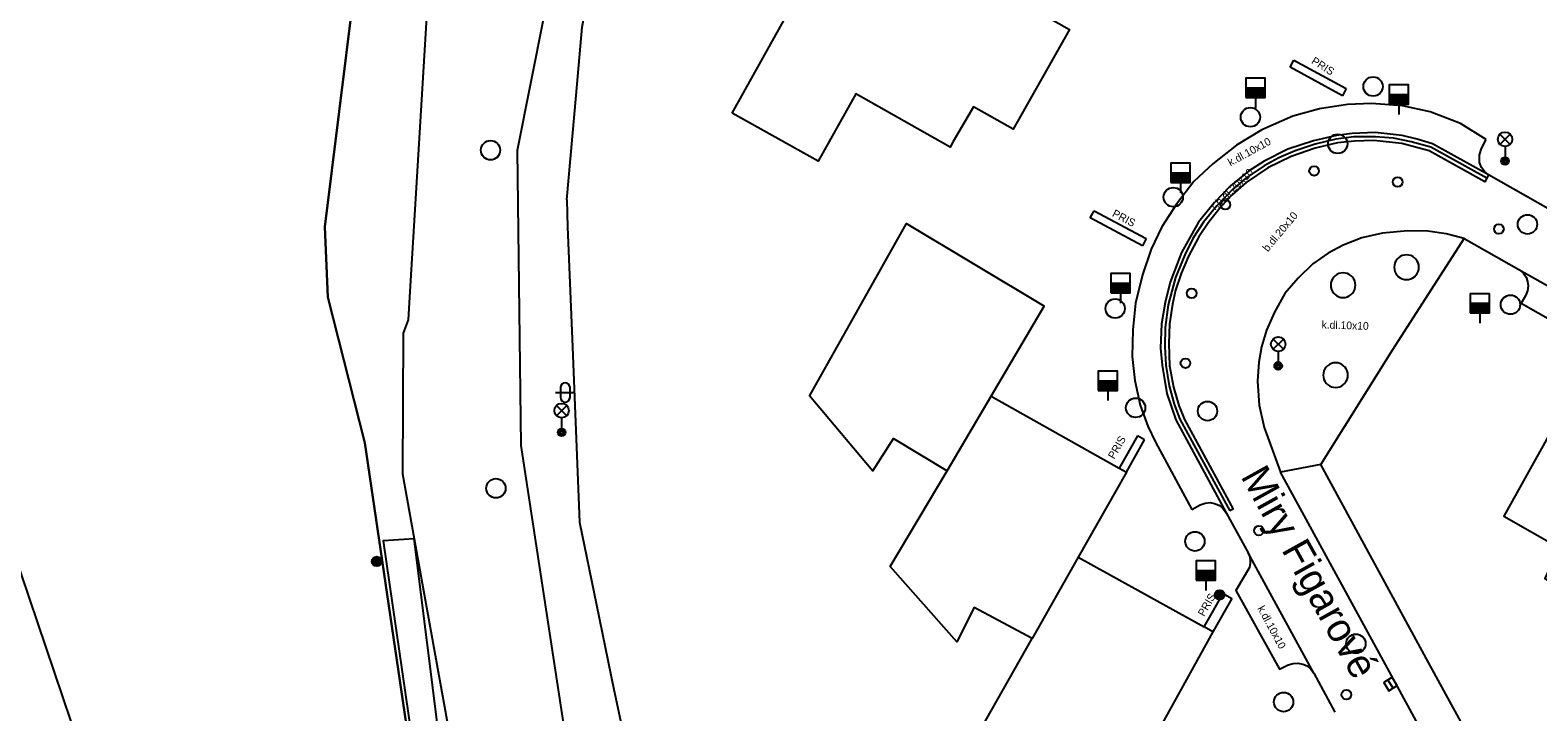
# Model space of a CAD drawing. Extents: x -598233 to -596890, y -1157848 to -1156431.
# Drawn here: x -598078.3 to -598000.2, y -1156518.9 to -1156483.6 of the extents above; entities that cross this region are included whole.
import ezdxf

# ---------------------------------------------------------------- set-up
doc = ezdxf.new("R2010")
doc.units = 0
for name, color, linetype in [('Level 10', 7, 'Continuous'), ('Level 11', 7, 'Continuous'), ('Level 24', 7, 'Continuous'), ('Level 25', 7, 'Continuous'), ('Level 27', 7, 'Continuous'), ('Level 28', 7, 'Continuous'), ('Level 33', 7, 'Continuous'), ('Level 36', 7, 'Continuous'), ('Level 40', 7, 'Continuous'), ('Level 41', 7, 'Continuous'), ('Level 50', 7, 'Continuous'), ('Vrstva 54', 7, 'Continuous'), ('Vrstva 60', 7, 'Continuous')]:
    doc.layers.add(name, color=color, linetype=linetype)

msp = doc.modelspace()

# ---------------------------------------------------------------- linework, layer by layer
at = {"layer": 'Level 10'}
for points in [[(-598041.9287, -1156430.8558), (-598053.19, -1156461.6599), (-598057.52, -1156478.93), (-598058.34, -1156492.61), (-598058.61, -1156497.14), (-598058.7, -1156498.6), (-598058.96, -1156499.29), (-598059, -1156506.58), (-598058.39, -1156509.94), (-598053.63, -1156536.35), (-598052.11, -1156542.66)], [(-598047.57, -1156464.55), (-598048.9, -1156468.9099), (-598053.06, -1156489.84), (-598052.87, -1156505.12), (-598050.37, -1156521.5), (-598046.52, -1156538.71)], [(-598002.9, -1156489.27), (-598004.24, -1156488.44), (-598005.81, -1156487.83), (-598007.23, -1156487.52), (-598008.84, -1156487.4), (-598010.08, -1156487.45), (-598011.54, -1156487.68), (-598012.9099, -1156488.05), (-598014.52, -1156488.77), (-598015.83, -1156489.56), (-598017.06, -1156490.53), (-598018.03, -1156491.44), (-598018.94, -1156492.62), (-598019.69, -1156493.79)], [(-598002.78, -1156491.1), (-598002.99, -1156490.93), (-598003.15, -1156490.71), (-598003.25, -1156490.45), (-598003.26, -1156490.06), (-598003.15, -1156489.73), (-598002.9, -1156489.27)], [(-597991, -1156497.75), (-597996.92, -1156494.42), (-598002.78, -1156491.1)], [(-598019.69, -1156493.79), (-598020.24, -1156494.94), (-598020.69, -1156496.28), (-598021.05, -1156497.75), (-598021.2, -1156499.13), (-598021.23, -1156500.5), (-598021.1, -1156501.74), (-598020.81, -1156503.03), (-598020.42, -1156504.12), (-598020.03, -1156504.94), (-598018.14, -1156508.42)], [(-598004.05, -1156494.39), (-598004.98, -1156494.15), (-598005.92, -1156494.01), (-598006.96, -1156494), (-598008.28, -1156494.12), (-598009.34, -1156494.36), (-598010.31, -1156494.73), (-598011.08, -1156495.15), (-598011.88, -1156495.71), (-598012.64, -1156496.44), (-598013.32, -1156497.24), (-598013.87, -1156498.2), (-598014.28, -1156499.14), (-598014.54, -1156500), (-598014.68, -1156500.8), (-598014.75, -1156501.78), (-598014.6599, -1156503.02), (-598014.39, -1156504.19), (-598013.55, -1156506.5)], [(-598004.05, -1156494.39), (-598001.21, -1156495.99)], [(-598001.21, -1156495.99), (-598000.99, -1156496.17), (-598000.83, -1156496.4), (-598000.76, -1156496.62), (-598000.73, -1156496.85), (-598000.76, -1156497.11), (-598000.88, -1156497.37), (-598001.1, -1156497.75)], [(-598011.46, -1156506.09), (-598013.55, -1156506.5)], [(-597996.14, -1156538.44), (-597994.78, -1156536.71), (-598000.35, -1156526.4699), (-598005.78, -1156516.54), (-598011.46, -1156506.09)], [(-598018.14, -1156508.42), (-598017.71, -1156508.19), (-598017.45, -1156508.1), (-598017.19, -1156508.07), (-598016.9699, -1156508.11), (-598016.74, -1156508.2), (-598016.56, -1156508.34), (-598016.36, -1156508.6)], [(-598016.36, -1156508.6), (-598015.23, -1156510.67)], [(-598015.23, -1156510.67), (-598015.1599, -1156510.83), (-598015.12, -1156511), (-598015.12, -1156511.21), (-598015.15, -1156511.43), (-598015.87, -1156512.63), (-598013.61, -1156516.7), (-598013.1599, -1156516.48), (-598012.89, -1156516.4), (-598012.65, -1156516.39), (-598012.4, -1156516.44), (-598012.18, -1156516.53), (-598011.98, -1156516.69), (-598011.82, -1156516.9099)], [(-598011.82, -1156516.9099), (-598010.74, -1156518.92)]]:
    msp.add_lwpolyline(points, dxfattribs=at)
at = {"layer": 'Level 11'}
msp.add_line((-598068.41, -1156542.29), (-598106.0931, -1156430.8558), dxfattribs=at)
for points in [[(-598050.4898, -1156492.3968), (-598050.012, -1156486.9841), (-598049.7, -1156483.45), (-598047.93, -1156473.62), (-598045.35, -1156465.25)], [(-598041.9247, -1156487.9053), (-598038.3497, -1156481.4406), (-598039.19, -1156480.9707), (-598036.7512, -1156476.6301), (-598024.4684, -1156483.5641), (-598027.3963, -1156488.7371), (-598029.4402, -1156487.5783), (-598030.4879, -1156489.3682), (-598030.6467, -1156489.6579), (-598035.5302, -1156486.897), (-598037.4789, -1156490.3855), (-598041.9247, -1156487.9053)], [(-598002.78, -1156491.1), (-598005.69, -1156489.49), (-598006.48, -1156489.25), (-598007.25, -1156489.06), (-598008.65, -1156488.9099), (-598009.85, -1156488.96), (-598010.65, -1156489.06), (-598011.84, -1156489.33), (-598013.18, -1156489.77), (-598014.4, -1156490.39), (-598015.2, -1156490.9), (-598016.14, -1156491.67), (-598016.9699, -1156492.52), (-598017.79, -1156493.55), (-598018.67, -1156495.11), (-598019.27, -1156496.65), (-598019.53, -1156497.71), (-598019.7199, -1156498.82), (-598019.77, -1156500.07), (-598019.68, -1156500.96), (-598019.44, -1156502.42), (-598018.9699, -1156503.78), (-598016.36, -1156508.6)], [(-598002.88, -1156491.27), (-598005.77, -1156489.67), (-598006.79, -1156489.38), (-598007.71, -1156489.2), (-598008.64, -1156489.12), (-598009.75, -1156489.13), (-598010.68, -1156489.25), (-598011.75, -1156489.51), (-598012.79, -1156489.85), (-598013.63, -1156490.21), (-598014.4, -1156490.63), (-598015.34, -1156491.26), (-598016.06, -1156491.87), (-598016.85, -1156492.7), (-598017.53, -1156493.55), (-598018.09, -1156494.4), (-598018.51, -1156495.23), (-598018.98, -1156496.42), (-598019.37, -1156497.83), (-598019.52, -1156499.01), (-598019.54, -1156499.99), (-598019.48, -1156500.96), (-598019.31, -1156502.03), (-598019.05, -1156502.98), (-598018.76, -1156503.75), (-598016.18, -1156508.5)], [(-598002.88, -1156491.27), (-598002.9699, -1156491.45), (-598005.86, -1156489.86), (-598007.27, -1156489.48), (-598008.7199, -1156489.32), (-598009.7199, -1156489.35), (-598010.61, -1156489.44), (-598011.76, -1156489.71), (-598013, -1156490.14), (-598014.2, -1156490.73)], [(-598014.2, -1156490.73), (-598015.33, -1156491.5), (-598016.06, -1156492.13), (-598016.62, -1156492.73), (-598017.28, -1156493.57), (-598017.78, -1156494.3), (-598018.31, -1156495.3), (-598018.69, -1156496.2), (-598018.98, -1156497.06), (-598019.14, -1156497.79), (-598019.3, -1156498.82), (-598019.34, -1156499.83), (-598019.3, -1156500.98), (-598019.09, -1156502.1), (-598018.82, -1156503.05), (-598018.52, -1156503.77), (-598016.01, -1156508.4099), (-598016.18, -1156508.5)], [(-598002.78, -1156491.1), (-598002.88, -1156491.27)], [(-598050.4898, -1156492.3968), (-598050.45, -1156493.8), (-598050.22, -1156499.59), (-598049.84, -1156509.09), (-598048.96, -1156513.36)], [(-598032.92, -1156493.62), (-598037.93, -1156502.53), (-598034.65, -1156506.42), (-598033.59, -1156504.75), (-598030.8, -1156506.42), (-598028.52, -1156502.55), (-598025.79, -1156497.9), (-598032.92, -1156493.62)], [(-598011.46, -1156506.09), (-598007.73, -1156500.14), (-598004.05, -1156494.39)], [(-598006.39, -1156495.88), (-598006.3997, -1156495.7689), (-598006.4286, -1156495.6611), (-598006.4757, -1156495.56), (-598006.5397, -1156495.4686), (-598006.6186, -1156495.3897), (-598006.71, -1156495.3257), (-598006.8111, -1156495.2786), (-598006.9189, -1156495.2497), (-598007.03, -1156495.24), (-598007.1411, -1156495.2497), (-598007.2489, -1156495.2786), (-598007.35, -1156495.3257), (-598007.4414, -1156495.3897), (-598007.5203, -1156495.4686), (-598007.5843, -1156495.56), (-598007.6314, -1156495.6611), (-598007.6603, -1156495.7689), (-598007.67, -1156495.88), (-598007.6603, -1156495.9911), (-598007.6314, -1156496.0989), (-598007.5843, -1156496.2), (-598007.5203, -1156496.2914), (-598007.4414, -1156496.3703), (-598007.35, -1156496.4343), (-598007.2489, -1156496.4814), (-598007.1411, -1156496.5103), (-598007.03, -1156496.52), (-598006.9189, -1156496.5103), (-598006.8111, -1156496.4814), (-598006.71, -1156496.4343), (-598006.6186, -1156496.3703), (-598006.5397, -1156496.2914), (-598006.4757, -1156496.2), (-598006.4286, -1156496.0989), (-598006.3997, -1156495.9911), (-598006.39, -1156495.88)], [(-598009.67, -1156496.81), (-598009.6797, -1156496.6989), (-598009.7086, -1156496.5911), (-598009.7557, -1156496.49), (-598009.8197, -1156496.3986), (-598009.8986, -1156496.3197), (-598009.99, -1156496.2557), (-598010.0911, -1156496.2086), (-598010.1989, -1156496.1797), (-598010.31, -1156496.17), (-598010.4211, -1156496.1797), (-598010.5289, -1156496.2086), (-598010.63, -1156496.2557), (-598010.7214, -1156496.3197), (-598010.8003, -1156496.3986), (-598010.8643, -1156496.49), (-598010.9114, -1156496.5911), (-598010.9403, -1156496.6989), (-598010.95, -1156496.81), (-598010.9403, -1156496.9211), (-598010.9114, -1156497.0289), (-598010.8643, -1156497.13), (-598010.8003, -1156497.2214), (-598010.7214, -1156497.3003), (-598010.63, -1156497.3643), (-598010.5289, -1156497.4114), (-598010.4211, -1156497.4403), (-598010.31, -1156497.45), (-598010.1989, -1156497.4403), (-598010.0911, -1156497.4114), (-598009.99, -1156497.3643), (-598009.8986, -1156497.3003), (-598009.8197, -1156497.2214), (-598009.7557, -1156497.13), (-598009.7086, -1156497.0289), (-598009.6797, -1156496.9211), (-598009.67, -1156496.81)], [(-598001.21, -1156495.99), (-597995.11, -1156499.43)], [(-598001.1, -1156497.75), (-597996.7, -1156500.25)], [(-598010.06, -1156501.47), (-598010.0697, -1156501.3589), (-598010.0986, -1156501.2511), (-598010.1457, -1156501.15), (-598010.2097, -1156501.0586), (-598010.2886, -1156500.9797), (-598010.38, -1156500.9157), (-598010.4811, -1156500.8686), (-598010.5889, -1156500.8397), (-598010.7, -1156500.83), (-598010.8111, -1156500.8397), (-598010.9189, -1156500.8686), (-598011.02, -1156500.9157), (-598011.1114, -1156500.9797), (-598011.1903, -1156501.0586), (-598011.2543, -1156501.15), (-598011.3014, -1156501.2511), (-598011.3303, -1156501.3589), (-598011.34, -1156501.47), (-598011.3303, -1156501.5811), (-598011.3014, -1156501.6889), (-598011.2543, -1156501.79), (-598011.1903, -1156501.8814), (-598011.1114, -1156501.9603), (-598011.02, -1156502.0243), (-598010.9189, -1156502.0714), (-598010.8111, -1156502.1003), (-598010.7, -1156502.11), (-598010.5889, -1156502.1003), (-598010.4811, -1156502.0714), (-598010.38, -1156502.0243), (-598010.2886, -1156501.9603), (-598010.2097, -1156501.8814), (-598010.1457, -1156501.79), (-598010.0986, -1156501.6889), (-598010.0697, -1156501.5811), (-598010.06, -1156501.47)], [(-597997.31, -1156500.37), (-598001.99, -1156508.78), (-597999.15, -1156510.39), (-597999.87, -1156512.01), (-597995.86, -1156514.23), (-597992.34, -1156508.41), (-597990.07, -1156504.66), (-597997.31, -1156500.37)], [(-598028.52, -1156502.55), (-598021.9, -1156506.28)], [(-598021.53, -1156506.49), (-598024.02, -1156510.89), (-598026.4, -1156515.11), (-598029.41, -1156513.5), (-598030.3, -1156515.28), (-598033.75, -1156511.38), (-598030.8, -1156506.42)], [(-597996.14, -1156538.44), (-598002.14, -1156527.44), (-598007.6, -1156517.4099), (-598013.55, -1156506.5)], [(-598058.39, -1156509.94), (-598059.99, -1156510.06), (-598057.55, -1156526.95), (-598053.87, -1156542.83)], [(-598053.09, -1156542.8), (-598054.38, -1156536.45), (-598056.38, -1156526.05), (-598058.39, -1156509.94)], [(-598024.02, -1156510.89), (-598017.51, -1156514.5)], [(-598011.82, -1156516.9099), (-598015.23, -1156510.67)], [(-598048.96, -1156513.36), (-598048.05, -1156517.76), (-598047.56, -1156520.08), (-598045.21, -1156531.47), (-598044.2, -1156538.07)], [(-598017.06, -1156514.76), (-598019.5, -1156519.2), (-598021.93, -1156523.61), (-598025.39, -1156521.71), (-598026.1, -1156523.2), (-598029.11, -1156519.89), (-598026.4, -1156515.11)]]:
    msp.add_lwpolyline(points, dxfattribs=at)
at = {"layer": 'Level 24'}
for points in [[(-598013.06, -1156485.52), (-598012.86, -1156485.15)], [(-598012.86, -1156485.15), (-598010.15, -1156486.63)], [(-598010.35, -1156487), (-598013.06, -1156485.52)], [(-598010.15, -1156486.63), (-598010.35, -1156487)], [(-598023.4, -1156493.33), (-598023.2, -1156492.96)], [(-598023.2, -1156492.96), (-598020.5, -1156494.4)], [(-598020.7, -1156494.77), (-598023.4, -1156493.33)], [(-598020.5, -1156494.4), (-598020.7, -1156494.77)], [(-598020.96, -1156504.61), (-598021.9, -1156506.28)], [(-598020.59, -1156504.82), (-598020.96, -1156504.61)], [(-598021.53, -1156506.49), (-598020.59, -1156504.82)], [(-598021.9, -1156506.28), (-598021.53, -1156506.49)], [(-598017.51, -1156514.5), (-598016.52, -1156512.78)], [(-598016.07, -1156513.04), (-598017.06, -1156514.76)], [(-598016.52, -1156512.78), (-598016.07, -1156513.04)], [(-598017.06, -1156514.76), (-598017.51, -1156514.5)]]:
    msp.add_lwpolyline(points, dxfattribs=at)
at = {"layer": 'Level 25'}
for centre, radius in [((-598060.33, -1156511.12), 0.25), ((-598060.33, -1156511.12), 0.2), ((-598060.33, -1156511.12), 0.15), ((-598060.33, -1156511.12), 0.1), ((-598060.33, -1156511.12), 0.05), ((-598016.7, -1156512.85), 0.25), ((-598016.7, -1156512.85), 0.2), ((-598016.7, -1156512.85), 0.15), ((-598016.7, -1156512.85), 0.1), ((-598016.7, -1156512.85), 0.05)]:
    msp.add_circle(centre, radius, dxfattribs=at)
at = {"layer": 'Level 27'}
msp.add_line((-598007.7261, -1156517.681), (-598007.9939, -1156517.2588), dxfattribs=at)
msp.add_lwpolyline([(-598007.515, -1156517.5471), (-598007.7828, -1156517.1249), (-598008.205, -1156517.3927), (-598007.9372, -1156517.8149)], close=True, dxfattribs=at)
for centre in [(-598008.76, -1156486.52), (-598015.11, -1156488.11), (-598010.59, -1156489.49), (-598054.44, -1156489.82), (-598019.1, -1156492.25), (-598000.77, -1156493.6599), (-598022.11, -1156498.02), (-598001.65, -1156497.82), (-598021.05, -1156503.16), (-598017.33, -1156503.33), (-598054.1599, -1156507.33), (-598017.98, -1156510.08), (-598009.65, -1156515.38), (-598013.39, -1156518.4)]:
    msp.add_circle(centre, 0.5, dxfattribs=at)
at = {"layer": 'Level 28'}
for p, q in [((-598015.35, -1156486.59), (-598014.35, -1156486.59)), ((-598015.35, -1156486.64), (-598014.35, -1156486.64)), ((-598015.35, -1156486.69), (-598014.35, -1156486.69)), ((-598015.35, -1156486.74), (-598014.35, -1156486.74)), ((-598015.35, -1156486.79), (-598014.35, -1156486.79)), ((-598015.35, -1156486.84), (-598014.35, -1156486.84)), ((-598015.35, -1156486.89), (-598014.35, -1156486.89)), ((-598015.35, -1156486.94), (-598014.35, -1156486.94)), ((-598015.35, -1156486.99), (-598014.35, -1156486.99)), ((-598015.35, -1156487.04), (-598014.35, -1156487.04)), ((-598014.85, -1156487.09), (-598014.85, -1156487.62)), ((-598007.93, -1156486.94), (-598006.93, -1156486.94)), ((-598007.93, -1156486.99), (-598006.93, -1156486.99)), ((-598007.93, -1156487.04), (-598006.93, -1156487.04)), ((-598007.93, -1156487.09), (-598006.93, -1156487.09)), ((-598007.93, -1156487.14), (-598006.93, -1156487.14)), ((-598007.93, -1156487.19), (-598006.93, -1156487.19)), ((-598007.93, -1156487.24), (-598006.93, -1156487.24)), ((-598007.93, -1156487.29), (-598006.93, -1156487.29)), ((-598007.93, -1156487.34), (-598006.93, -1156487.34)), ((-598007.93, -1156487.39), (-598006.93, -1156487.39)), ((-598007.43, -1156487.44), (-598007.43, -1156487.97)), ((-598019.22, -1156490.99), (-598018.22, -1156490.99)), ((-598019.22, -1156491.04), (-598018.22, -1156491.04)), ((-598019.22, -1156491.09), (-598018.22, -1156491.09)), ((-598019.22, -1156491.14), (-598018.22, -1156491.14)), ((-598019.22, -1156491.19), (-598018.22, -1156491.19)), ((-598019.22, -1156491.24), (-598018.22, -1156491.24)), ((-598019.22, -1156491.29), (-598018.22, -1156491.29)), ((-598019.22, -1156491.34), (-598018.22, -1156491.34)), ((-598019.22, -1156491.39), (-598018.22, -1156491.39)), ((-598019.22, -1156491.44), (-598018.22, -1156491.44)), ((-598018.72, -1156491.49), (-598018.72, -1156492.02)), ((-598022.33, -1156496.71), (-598021.33, -1156496.71)), ((-598022.33, -1156496.76), (-598021.33, -1156496.76)), ((-598022.33, -1156496.81), (-598021.33, -1156496.81)), ((-598022.33, -1156496.86), (-598021.33, -1156496.86)), ((-598022.33, -1156496.91), (-598021.33, -1156496.91)), ((-598022.33, -1156496.96), (-598021.33, -1156496.96)), ((-598022.33, -1156497.01), (-598021.33, -1156497.01)), ((-598022.33, -1156497.06), (-598021.33, -1156497.06)), ((-598022.33, -1156497.11), (-598021.33, -1156497.11)), ((-598022.33, -1156497.16), (-598021.33, -1156497.16)), ((-598021.83, -1156497.21), (-598021.83, -1156497.74)), ((-598003.74, -1156497.75), (-598002.74, -1156497.75)), ((-598003.74, -1156497.8), (-598002.74, -1156497.8)), ((-598003.74, -1156497.85), (-598002.74, -1156497.85)), ((-598003.74, -1156497.9), (-598002.74, -1156497.9)), ((-598003.74, -1156497.95), (-598002.74, -1156497.95)), ((-598003.74, -1156498), (-598002.74, -1156498)), ((-598003.74, -1156498.05), (-598002.74, -1156498.05)), ((-598003.74, -1156498.1), (-598002.74, -1156498.1)), ((-598003.74, -1156498.15), (-598002.74, -1156498.15)), ((-598003.74, -1156498.2), (-598002.74, -1156498.2)), ((-598003.24, -1156498.25), (-598003.24, -1156498.78)), ((-598022.99, -1156501.76), (-598021.99, -1156501.76)), ((-598022.99, -1156501.81), (-598021.99, -1156501.81)), ((-598022.99, -1156501.86), (-598021.99, -1156501.86)), ((-598022.99, -1156501.91), (-598021.99, -1156501.91)), ((-598022.99, -1156501.96), (-598021.99, -1156501.96)), ((-598022.99, -1156502.01), (-598021.99, -1156502.01)), ((-598022.99, -1156502.06), (-598021.99, -1156502.06)), ((-598022.99, -1156502.11), (-598021.99, -1156502.11)), ((-598022.99, -1156502.16), (-598021.99, -1156502.16)), ((-598022.99, -1156502.21), (-598021.99, -1156502.21)), ((-598022.49, -1156502.26), (-598022.49, -1156502.79)), ((-598017.91, -1156511.59), (-598016.91, -1156511.59)), ((-598017.91, -1156511.64), (-598016.91, -1156511.64)), ((-598017.91, -1156511.69), (-598016.91, -1156511.69)), ((-598017.91, -1156511.74), (-598016.91, -1156511.74)), ((-598017.91, -1156511.79), (-598016.91, -1156511.79)), ((-598017.91, -1156511.84), (-598016.91, -1156511.84)), ((-598017.91, -1156511.89), (-598016.91, -1156511.89)), ((-598017.91, -1156511.94), (-598016.91, -1156511.94)), ((-598017.91, -1156511.99), (-598016.91, -1156511.99)), ((-598017.91, -1156512.04), (-598016.91, -1156512.04)), ((-598017.41, -1156512.09), (-598017.41, -1156512.62))]:
    msp.add_line(p, q, dxfattribs=at)
for points in [[(-598015.35, -1156487.09), (-598014.35, -1156487.09), (-598014.35, -1156486.09), (-598015.35, -1156486.09)], [(-598007.93, -1156487.44), (-598006.93, -1156487.44), (-598006.93, -1156486.44), (-598007.93, -1156486.44)], [(-598019.22, -1156491.49), (-598018.22, -1156491.49), (-598018.22, -1156490.49), (-598019.22, -1156490.49)], [(-598022.33, -1156497.21), (-598021.33, -1156497.21), (-598021.33, -1156496.21), (-598022.33, -1156496.21)], [(-598003.74, -1156498.25), (-598002.74, -1156498.25), (-598002.74, -1156497.25), (-598003.74, -1156497.25)], [(-598022.99, -1156502.26), (-598021.99, -1156502.26), (-598021.99, -1156501.26), (-598022.99, -1156501.26)], [(-598017.91, -1156512.09), (-598016.91, -1156512.09), (-598016.91, -1156511.09), (-598017.91, -1156511.09)]]:
    msp.add_lwpolyline(points, close=True, dxfattribs=at)
for centre in [(-598011.81, -1156490.89), (-598007.49, -1156491.4699), (-598016.41, -1156492.64), (-598002.25, -1156493.9), (-598018.15, -1156497.23), (-598018.4699, -1156500.85), (-598014.67, -1156509.52), (-598010.14, -1156518.02)]:
    msp.add_circle(centre, 0.25, dxfattribs=at)
at = {"layer": 'Level 33'}
for p, q in [((-598002.195, -1156489.52), (-598001.665, -1156488.99)), ((-598002.195, -1156488.99), (-598001.665, -1156489.52)), ((-598001.93, -1156489.63), (-598001.93, -1156490.38)), ((-598013.935, -1156500.13), (-598013.405, -1156499.6)), ((-598013.935, -1156499.6), (-598013.405, -1156500.13)), ((-598013.67, -1156500.24), (-598013.67, -1156500.99)), ((-598051.025, -1156503.57), (-598050.495, -1156503.04)), ((-598051.025, -1156503.04), (-598050.495, -1156503.57)), ((-598050.76, -1156503.68), (-598050.76, -1156504.43))]:
    msp.add_line(p, q, dxfattribs=at)
for centre, radius in [((-598001.93, -1156489.255), 0.375), ((-598001.93, -1156490.38), 0.2), ((-598001.93, -1156490.38), 0.1445), ((-598001.93, -1156490.38), 0.0876), ((-598013.67, -1156499.865), 0.375), ((-598013.67, -1156500.99), 0.2), ((-598013.67, -1156500.99), 0.1445), ((-598013.67, -1156500.99), 0.0876), ((-598050.76, -1156503.305), 0.375), ((-598050.76, -1156504.43), 0.2), ((-598050.76, -1156504.43), 0.1445), ((-598050.76, -1156504.43), 0.0876)]:
    msp.add_circle(centre, radius, dxfattribs=at)
at = {"layer": 'Level 36'}
for p, q in [((-598051.076, -1156502.366), (-598050.076, -1156502.366)), ((-598050.826, -1156502.116), (-598050.826, -1156502.616)), ((-598050.326, -1156502.116), (-598050.326, -1156502.616))]:
    msp.add_line(p, q, dxfattribs=at)
for centre, start, end in [((-598050.5757, -1156502.1163), 0, 180), ((-598050.5757, -1156502.6163), 180, 0)]:
    msp.add_arc(centre, 0.25, start, end, dxfattribs=at)
at = {"layer": 'Vrstva 54'}
for p, q in [((-598060.81, -1156475.95), (-598063.01, -1156493.79)), ((-598063.01, -1156493.79), (-598062.86, -1156497.43)), ((-598062.86, -1156497.43), (-598060.95, -1156504.97)), ((-598060.95, -1156504.97), (-598057.74, -1156526.78))]:
    msp.add_line(p, q, dxfattribs=at)
at = {"layer": 'Vrstva 60'}
for points in [[(-598056.59, -1156696.84), (-598051.82, -1156669.27), (-598046.05, -1156641.42), (-598043.7, -1156623.02), (-598042.82, -1156612.95), (-598044.06, -1156597.08), (-598044.97, -1156587.7), (-598045.39, -1156583.42), (-598047.43, -1156576.22), (-598049.13, -1156568.65), (-598053.7, -1156549.77), (-598057.74, -1156526.78), (-598060.95, -1156504.97), (-598062.86, -1156497.43), (-598063.01, -1156493.79), (-598060.81, -1156475.95), (-598058.06, -1156465.8), (-598052.09, -1156446.51), (-598048.23, -1156436.86), (-598045.8254, -1156430.8558), (-598232.8901, -1156430.8558), (-598232.8901, -1157835.5817)], [(-596983.0406, -1156430.8558), (-598045.8254, -1156430.8558), (-598048.23, -1156436.86), (-598052.09, -1156446.51), (-598058.06, -1156465.8), (-598060.81, -1156475.95), (-598063.01, -1156493.79), (-598062.86, -1156497.43), (-598060.95, -1156504.97), (-598057.74, -1156526.78), (-598053.7, -1156549.77), (-598049.13, -1156568.65), (-598047.43, -1156576.22), (-598045.39, -1156583.42), (-598044.97, -1156587.7), (-598044.06, -1156597.08), (-598042.82, -1156612.95), (-598043.7, -1156623.02), (-598046.05, -1156641.42), (-598051.82, -1156669.27), (-598056.59, -1156696.84)]]:
    msp.add_lwpolyline(points, dxfattribs=at)

# ---------------------------------------------------------------- texts
at = {"layer": 'Level 40'}
for s, rotation, p in [('k.dl.10x10', 28.736864, (-598016.14, -1156490.66)), ('r.b.dl.20x10', 44, (-598016.93, -1156492.95)), ('b.dl.20x10', 50, (-598014.21, -1156495.11)), ('k.dl.10x10', 358.20045, (-598011.43, -1156499.05)), ('k.dl.10x10', 298.384006, (-598014.76, -1156513.55))]:
    msp.add_text(s, height=0.4, rotation=rotation, dxfattribs=at).set_placement(p)
at = {"layer": 'Level 41'}
for rotation, p in [(327.9003, (-598011.99, -1156485.3)), (332, (-598022.3, -1156493.22)), (60.021397, (-598022.16, -1156505.85)), (60.021397, (-598017.51, -1156514))]:
    msp.add_text('PRIS', height=0.4, rotation=rotation, dxfattribs=at).set_placement(p)
at = {"layer": 'Level 50'}
msp.add_text('Miry Figarové', height=1.5, rotation=299.040386, dxfattribs=at).set_placement((-598015.6361, -1156506.7112))

doc.saveas('drawing.dxf')
